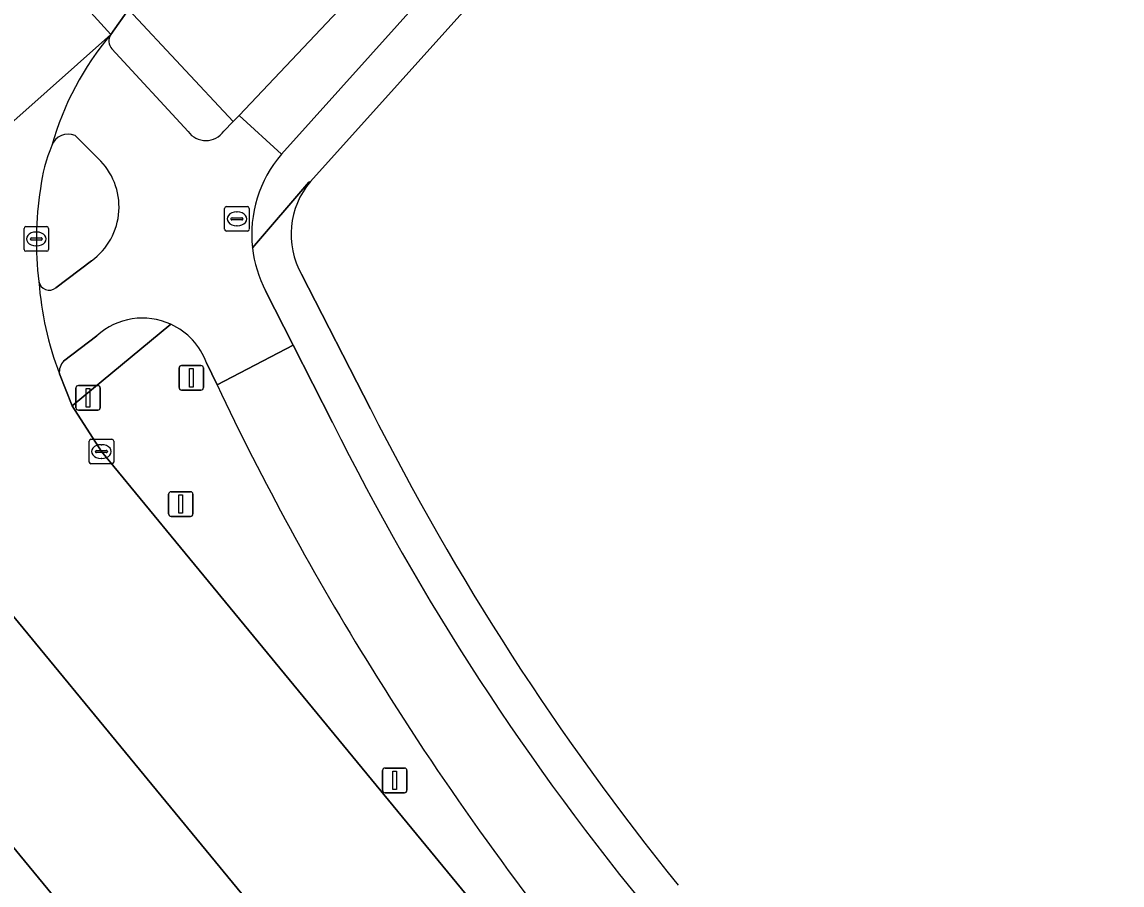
# Model space of a CAD drawing. Extents: x 156141 to 158132, y 385651 to 388333.
# Drawn here: x 157207.56 to 157252.28, y 386395.17 to 386430.26 of the extents above; entities that cross this region are included whole.
import ezdxf

# ---------------------------------------------------------------- set-up
doc = ezdxf.new("R2010")
doc.units = 0
for name, color, linetype in [('IMGEO_Berm_groen', 7, 'Continuous'), ('IMGEO_Brandkraan', 7, 'Continuous'), ('IMGEO_Erf', 7, 'Continuous'), ('IMGEO_Fietspad_gesloten', 7, 'Continuous'), ('IMGEO_Fietspad_open', 7, 'Continuous'), ('IMGEO_Kolk', 7, 'Continuous'), ('IMGEO_Lichtmast', 7, 'Continuous'), ('IMGEO_Rijbaan_lokaal_gesloten', 7, 'Continuous'), ('IMGEO_Verkeersbordpaal', 7, 'Continuous'), ('IMGEO_Verkeerseiland_gesloten', 7, 'Continuous'), ('IMGEO_Voetpad_open', 7, 'Continuous')]:
    doc.layers.add(name, color=color, linetype=linetype)

msp = doc.modelspace()

# ---------------------------------------------------------------- linework, layer by layer
at = {"layer": 'IMGEO_Berm_groen'}
for points in [[(157211.89, 386430.761), (157216.136, 386426.204), (157216.385, 386426.46), (157221.6, 386431.989)], [(157213.61, 386417.964), (157209.596, 386414.647), (157210.786, 386412.789), (157212.168, 386411.116), (157320.799, 386279.156), (157324.262, 386275.047), (157332.608, 386264.801), (157349.183, 386247.253)], [(157215.486, 386415.497), (157215.055, 386416.399)], [(157205.755, 386407.826), (157203.781, 386410.196), (157199.193, 386406.39), (157201.153, 386404.033), (157327.942, 386250), (157336.115, 386240.102), (157337.285, 386238.671)], [(157342.288, 386241.546), (157341.401, 386242.711), (157335.682, 386250), (157205.755, 386407.826)]]:
    msp.add_lwpolyline(points, dxfattribs=at)
for centre, radius, start, end in [((157212.468, 386415.46), 2.752, 19.951, 65.483), ((157321.447, 386465.796), 117.294, 205.39339, 211.78768), ((157326.202, 386468.687), 122.858, 211.76564, 219.20017)]:
    msp.add_arc(centre, radius, start, end, dxfattribs=at)
at = {"layer": 'IMGEO_Brandkraan'}
for p, q in [((157215.795, 386421.825), (157215.795, 386422.677)), ((157215.87, 386422.751), (157216.722, 386422.751)), ((157216.796, 386422.677), (157216.796, 386421.825)), ((157216.054, 386422.245), (157216.054, 386422.257)), ((157216.492, 386422.208), (157216.094, 386422.208)), ((157216.097, 386422.294), (157216.495, 386422.294)), ((157216.283, 386422.531), (157216.308, 386422.531)), ((157216.538, 386422.257), (157216.538, 386422.245)), ((157216.722, 386421.751), (157215.87, 386421.751)), ((157216.306, 386421.971), (157216.281, 386421.971))]:
    msp.add_line(p, q, dxfattribs=at)
for points in [[(157215.795, 386421.825), (157215.795, 386422.677)], [(157215.87, 386422.751), (157216.722, 386422.751)], [(157216.796, 386422.677), (157216.796, 386421.825)], [(157216.722, 386421.751), (157215.87, 386421.751)]]:
    msp.add_lwpolyline(points, dxfattribs=at)
for centre, radius, start, end in [((157215.872, 386422.675), 0.0765, 91.552, 178.448), ((157215.872, 386422.675), 0.0765, 91.552, 178.448), ((157216.72, 386422.675), 0.0765, 1.552, 88.448), ((157216.72, 386422.675), 0.0765, 1.552, 88.448), ((157216.094, 386422.254), 0.0403, 85.8775, 175.7526), ((157216.091, 386422.244), 0.0366, 178.938, 274.7102), ((157216.495, 386422.251), 0.043, 264.8664, 352.4533), ((157216.499, 386422.256), 0.0386, 1.7309, 96.639), ((157215.872, 386421.827), 0.0765, 181.552, 268.448), ((157215.872, 386421.827), 0.0765, 181.552, 268.448), ((157216.72, 386421.827), 0.0765, 271.552, 358.448), ((157216.72, 386421.827), 0.0765, 271.552, 358.448)]:
    msp.add_arc(centre, radius, start, end, dxfattribs=at)
for centre, major_axis, ratio, start_param, end_param in [((157216.282, 386422.251), (-0.387, 0.002), 0.722429, 4.712389, 7.853982), ((157216.307, 386422.251), (-0.39, 0.002), 0.717154, 1.570796, 4.712389)]:
    msp.add_ellipse(centre, major_axis=major_axis, ratio=ratio, start_param=start_param, end_param=end_param, dxfattribs=at)
at = {"layer": 'IMGEO_Erf'}
for points in [[(157237.394, 386443.904), (157219.281, 386423.768)], [(157218.919, 386420.003), (157221.729, 386414.522)]]:
    msp.add_lwpolyline(points, dxfattribs=at)
for centre, radius, start, end in [((157221.836, 386421.622), 3.337, 139.9806, 209.0353), ((157318.354, 386463.203), 108.195, 206.73974, 218.96439)]:
    msp.add_arc(centre, radius, start, end, dxfattribs=at)
at = {"layer": 'IMGEO_Fietspad_gesloten'}
for points in [[(157319.149, 386525.681), (157318.786, 386525.342), (157312.866, 386519.814), (157306.779, 386514.131), (157291.645, 386500), (157251.933, 386462.92), (157239.857, 386451.669), (157234.331, 386446.076), (157226.974, 386437.945), (157221.6, 386431.989), (157216.385, 386426.46), (157218.105, 386424.875), (157235.961, 386444.744)], [(157220.181, 386413.97), (157218.58, 386417.119), (157215.486, 386415.497)]]:
    msp.add_lwpolyline(points, dxfattribs=at)
for centre, radius, start, end in [((157321.447, 386465.796), 117.294, 205.39339, 211.78768), ((157313.302, 386460.238), 103.982, 206.42098, 219.68336), ((157326.202, 386468.687), 122.858, 211.76564, 219.20017)]:
    msp.add_arc(centre, radius, start, end, dxfattribs=at)
at = {"layer": 'IMGEO_Fietspad_open'}
for points in [[(157214.308, 386425.8), (157211.215, 386429.159)], [(157218.105, 386424.875), (157216.385, 386426.46), (157216.136, 386426.204), (157215.757, 386425.815)], [(157209.714, 386425.645), (157210.652, 386424.707)], [(157210.382, 386420.548), (157208.929, 386419.445)], [(157215.055, 386416.399), (157215.486, 386415.497), (157218.58, 386417.119), (157217.456, 386419.328)], [(157209.246, 386416.467), (157210.601, 386417.498)]]:
    msp.add_lwpolyline(points, dxfattribs=at)
for centre, radius, start, end in [((157220.495, 386421.904), 12.191, 139.9456, 164.1468), ((157211.579, 386429.488), 0.491, 147.9256, 222.148), ((157209.447, 386424.965), 0.731, 68.5419, 158.38), ((157215.027, 386426.326), 0.891, 216.1738, 325.0124), ((157221.881, 386421.622), 4.984, 139.2601, 186.3631), ((157208.803, 386422.739), 2.7, 305.7751, 46.7961), ((157221.898, 386421.625), 5.001, 186.3754, 207.3487), ((157208.663, 386419.781), 0.429, 191.0376, 308.3814), ((157221.803, 386420.754), 13.602, 184.4483, 200.6869), ((157212.457, 386415.459), 2.757, 65.286, 132.3208), ((157212.468, 386415.46), 2.752, 19.951, 65.483), ((157209.711, 386416.03), 0.638, 136.7625, 187.2992)]:
    msp.add_arc(centre, radius, start, end, dxfattribs=at)
at = {"layer": 'IMGEO_Kolk'}
for p, q in [((157207.639, 386421.008), (157207.639, 386421.86)), ((157207.714, 386421.934), (157208.566, 386421.934)), ((157208.127, 386421.714), (157208.152, 386421.714)), ((157208.64, 386421.86), (157208.64, 386421.008)), ((157207.898, 386421.428), (157207.898, 386421.44)), ((157208.336, 386421.391), (157207.938, 386421.391)), ((157207.941, 386421.477), (157208.339, 386421.477)), ((157208.382, 386421.44), (157208.382, 386421.428)), ((157208.566, 386420.934), (157207.714, 386420.934)), ((157208.15, 386421.154), (157208.125, 386421.154)), ((157210.285, 386412.363), (157210.285, 386413.215)), ((157210.36, 386413.289), (157211.212, 386413.289)), ((157211.286, 386413.215), (157211.286, 386412.363)), ((157210.544, 386412.783), (157210.544, 386412.795)), ((157210.982, 386412.746), (157210.584, 386412.746)), ((157210.587, 386412.832), (157210.985, 386412.832)), ((157210.773, 386413.069), (157210.798, 386413.069)), ((157211.028, 386412.795), (157211.028, 386412.783)), ((157211.212, 386412.289), (157210.36, 386412.289)), ((157210.796, 386412.509), (157210.771, 386412.509))]:
    msp.add_line(p, q, dxfattribs=at)
for points in [[(157207.639, 386421.008), (157207.639, 386421.86)], [(157207.714, 386421.934), (157208.566, 386421.934)], [(157208.64, 386421.86), (157208.64, 386421.008)], [(157208.566, 386420.934), (157207.714, 386420.934)], [(157210.285, 386412.363), (157210.285, 386413.215)], [(157210.36, 386413.289), (157211.212, 386413.289)], [(157211.286, 386413.215), (157211.286, 386412.363)], [(157211.212, 386412.289), (157210.36, 386412.289)]]:
    msp.add_lwpolyline(points, dxfattribs=at)
for centre, radius, start, end in [((157207.716, 386421.858), 0.0765, 91.552, 178.448), ((157207.716, 386421.858), 0.0765, 91.552, 178.448), ((157208.564, 386421.858), 0.0765, 1.552, 88.448), ((157208.564, 386421.858), 0.0765, 1.552, 88.448), ((157207.938, 386421.437), 0.0403, 85.8775, 175.7526), ((157207.935, 386421.427), 0.0366, 178.938, 274.7102), ((157208.339, 386421.434), 0.043, 264.8664, 352.4533), ((157208.343, 386421.439), 0.0386, 1.7309, 96.639), ((157207.716, 386421.01), 0.0765, 181.552, 268.448), ((157207.716, 386421.01), 0.0765, 181.552, 268.448), ((157208.564, 386421.01), 0.0765, 271.552, 358.448), ((157208.564, 386421.01), 0.0765, 271.552, 358.448), ((157210.362, 386413.213), 0.0765, 91.552, 178.448), ((157210.362, 386413.213), 0.0765, 91.552, 178.448), ((157211.21, 386413.213), 0.0765, 1.552, 88.448), ((157211.21, 386413.213), 0.0765, 1.552, 88.448), ((157210.584, 386412.792), 0.0403, 85.8775, 175.7526), ((157210.581, 386412.782), 0.0366, 178.938, 274.7102), ((157210.985, 386412.789), 0.043, 264.8664, 352.4533), ((157210.989, 386412.794), 0.0386, 1.7309, 96.639), ((157210.362, 386412.365), 0.0765, 181.552, 268.448), ((157210.362, 386412.365), 0.0765, 181.552, 268.448), ((157211.21, 386412.365), 0.0765, 271.552, 358.448), ((157211.21, 386412.365), 0.0765, 271.552, 358.448)]:
    msp.add_arc(centre, radius, start, end, dxfattribs=at)
for centre, major_axis, ratio, start_param, end_param in [((157208.126, 386421.434), (-0.387, 0.002), 0.722429, 4.712389, 7.853982), ((157208.151, 386421.434), (-0.39, 0.002), 0.717154, 1.570796, 4.712389), ((157210.772, 386412.789), (-0.387, 0.002), 0.722429, 4.712389, 7.853982), ((157210.797, 386412.789), (-0.39, 0.002), 0.717154, 1.570796, 4.712389)]:
    msp.add_ellipse(centre, major_axis=major_axis, ratio=ratio, start_param=start_param, end_param=end_param, dxfattribs=at)
at = {"layer": 'IMGEO_Lichtmast'}
for p, q in [((157222.216, 386399.018), (157222.216, 386399.818)), ((157222.216, 386399.818), (157222.216, 386399.018)), ((157222.316, 386399.918), (157223.106, 386399.918)), ((157223.106, 386399.918), (157222.316, 386399.918)), ((157223.206, 386399.818), (157223.206, 386399.018)), ((157223.206, 386399.018), (157223.206, 386399.818)), ((157223.106, 386398.918), (157222.316, 386398.918)), ((157222.316, 386398.918), (157223.106, 386398.918))]:
    msp.add_line(p, q, dxfattribs=at)
msp.add_lwpolyline([(157222.636, 386399.793), (157222.786, 386399.793), (157222.786, 386399.043), (157222.636, 386399.043), (157222.636, 386399.793)], dxfattribs=at)
for centre, start, end in [((157222.316, 386399.818), 90, 180), ((157222.316, 386399.818), 90, 180), ((157223.106, 386399.818), 0, 90), ((157223.106, 386399.818), 360, 90), ((157222.316, 386399.018), 180, 270), ((157222.316, 386399.018), 180, 270), ((157223.106, 386399.018), 270, 0), ((157223.106, 386399.018), 270, 0)]:
    msp.add_arc(centre, 0.1, start, end, dxfattribs=at)
at = {"layer": 'IMGEO_Rijbaan_lokaal_gesloten'}
for points in [[(157221.285, 386445.357), (157210.644, 386436.639), (157208.222, 386434.667), (157207.355, 386433.947), (157211.163, 386429.749), (157211.89, 386430.761)], [(157211.163, 386429.749), (157207.355, 386433.947), (157203.837, 386431.054), (157202.415, 386429.885)], [(157180.048, 386411.402), (157176.43, 386408.415), (157176.215, 386408.236), (157181.072, 386402.975), (157195.384, 386415.709), (157211.163, 386429.749)], [(157211.163, 386429.749), (157195.384, 386415.709), (157196.727, 386414.083)], [(157200.977, 386413.621), (157203.099, 386411.016), (157203.781, 386410.196), (157205.755, 386407.826), (157335.682, 386250), (157341.401, 386242.711), (157342.288, 386241.546), (157344.37, 386238.82), (157346.391, 386236.066), (157355.377, 386240.641), (157355.147, 386240.882), (157352.86, 386243.28), (157351.407, 386244.818), (157349.349, 386247.071), (157349.183, 386247.253), (157332.608, 386264.801), (157324.262, 386275.047), (157320.799, 386279.156), (157212.168, 386411.116), (157210.786, 386412.789), (157209.596, 386414.647), (157209.078, 386415.949)], [(157327.507, 386224.107), (157341.674, 386233.351), (157339.581, 386235.895), (157339.51, 386235.998), (157337.285, 386238.671), (157336.115, 386240.102), (157327.942, 386250), (157201.153, 386404.033)]]:
    msp.add_lwpolyline(points, dxfattribs=at)
for centre, radius, start, end in [((157220.495, 386421.904), 12.191, 139.9456, 164.1468), ((157214.6, 386422.758), 6.336, 157.0009, 173.5056), ((157221.813, 386421.365), 13.673, 171.1212, 186.9974), ((157221.803, 386420.754), 13.602, 184.4483, 200.6869)]:
    msp.add_arc(centre, radius, start, end, dxfattribs=at)
at = {"layer": 'IMGEO_Verkeersbordpaal'}
for p, q in [((157214.043, 386416.288), (157214.833, 386416.288)), ((157214.833, 386416.288), (157214.043, 386416.288)), ((157213.943, 386415.388), (157213.943, 386416.188)), ((157213.943, 386416.188), (157213.943, 386415.388)), ((157214.933, 386416.188), (157214.933, 386415.388)), ((157214.933, 386415.388), (157214.933, 386416.188)), ((157209.848, 386415.474), (157210.638, 386415.474)), ((157210.638, 386415.474), (157209.848, 386415.474)), ((157209.748, 386414.574), (157209.748, 386415.374)), ((157209.748, 386415.374), (157209.748, 386414.574)), ((157210.738, 386415.374), (157210.738, 386414.574)), ((157210.738, 386414.574), (157210.738, 386415.374)), ((157214.833, 386415.288), (157214.043, 386415.288)), ((157214.043, 386415.288), (157214.833, 386415.288)), ((157210.638, 386414.474), (157209.848, 386414.474)), ((157209.848, 386414.474), (157210.638, 386414.474)), ((157213.519, 386410.253), (157213.519, 386411.053)), ((157213.519, 386411.053), (157213.519, 386410.253)), ((157213.619, 386411.153), (157214.409, 386411.153)), ((157214.409, 386411.153), (157213.619, 386411.153)), ((157214.509, 386411.053), (157214.509, 386410.253)), ((157214.509, 386410.253), (157214.509, 386411.053)), ((157214.409, 386410.153), (157213.619, 386410.153)), ((157213.619, 386410.153), (157214.409, 386410.153))]:
    msp.add_line(p, q, dxfattribs=at)
for points in [[(157214.363, 386416.163), (157214.513, 386416.163), (157214.513, 386415.413), (157214.363, 386415.413), (157214.363, 386416.163)], [(157210.168, 386415.349), (157210.318, 386415.349), (157210.318, 386414.599), (157210.168, 386414.599), (157210.168, 386415.349)], [(157213.939, 386411.028), (157214.089, 386411.028), (157214.089, 386410.278), (157213.939, 386410.278), (157213.939, 386411.028)]]:
    msp.add_lwpolyline(points, dxfattribs=at)
for centre, start, end in [((157214.043, 386416.188), 90, 180), ((157214.043, 386416.188), 90, 180), ((157214.833, 386416.188), 0, 90), ((157214.833, 386416.188), 360, 90), ((157209.848, 386415.374), 90, 180), ((157209.848, 386415.374), 90, 180), ((157210.638, 386415.374), 0, 90), ((157210.638, 386415.374), 360, 90), ((157214.043, 386415.388), 180, 270), ((157214.043, 386415.388), 180, 270), ((157214.833, 386415.388), 270, 0), ((157214.833, 386415.388), 270, 0), ((157209.848, 386414.574), 180, 270), ((157209.848, 386414.574), 180, 270), ((157210.638, 386414.574), 270, 0), ((157210.638, 386414.574), 270, 0), ((157213.619, 386411.053), 90, 180), ((157213.619, 386411.053), 90, 180), ((157214.409, 386411.053), 0, 90), ((157214.409, 386411.053), 360, 90), ((157213.619, 386410.253), 180, 270), ((157213.619, 386410.253), 180, 270), ((157214.409, 386410.253), 270, 0), ((157214.409, 386410.253), 270, 0)]:
    msp.add_arc(centre, 0.1, start, end, dxfattribs=at)
at = {"layer": 'IMGEO_Verkeerseiland_gesloten'}
for points in [[(157210.652, 386424.707), (157209.714, 386425.645)], [(157208.929, 386419.445), (157210.382, 386420.548)]]:
    msp.add_lwpolyline(points, dxfattribs=at)
for centre, radius, start, end in [((157209.447, 386424.965), 0.731, 68.5419, 158.38), ((157214.6, 386422.758), 6.336, 157.0009, 173.5056), ((157208.803, 386422.739), 2.7, 305.7751, 46.7961), ((157221.813, 386421.365), 13.673, 171.1212, 186.9974), ((157208.663, 386419.781), 0.429, 191.0376, 308.3814)]:
    msp.add_arc(centre, radius, start, end, dxfattribs=at)
at = {"layer": 'IMGEO_Voetpad_open'}
for points in [[(157235.961, 386444.744), (157218.105, 386424.875)], [(157216.928, 386421.07), (157219.224, 386423.742), (157219.281, 386423.768), (157237.394, 386443.904)], [(157215.757, 386425.815), (157216.136, 386426.204), (157211.89, 386430.761), (157211.163, 386429.749)], [(157211.215, 386429.159), (157214.308, 386425.8)], [(157219.281, 386423.768), (157219.224, 386423.742), (157216.928, 386421.07)], [(157221.729, 386414.522), (157218.919, 386420.003)], [(157217.456, 386419.328), (157218.58, 386417.119), (157220.181, 386413.97)], [(157209.078, 386415.949), (157209.596, 386414.647), (157213.61, 386417.964)], [(157210.601, 386417.498), (157209.246, 386416.467)]]:
    msp.add_lwpolyline(points, dxfattribs=at)
for centre, radius, start, end in [((157211.579, 386429.488), 0.491, 147.9256, 222.148), ((157215.027, 386426.326), 0.891, 216.1738, 325.0124), ((157221.881, 386421.622), 4.984, 139.2601, 186.3631), ((157221.836, 386421.622), 3.337, 139.9806, 209.0353), ((157221.898, 386421.625), 5.001, 186.3754, 207.3487), ((157212.457, 386415.459), 2.757, 65.286, 132.3208), ((157209.711, 386416.03), 0.638, 136.7625, 187.2992), ((157318.354, 386463.203), 108.195, 206.73974, 218.96439), ((157313.302, 386460.238), 103.982, 206.42098, 219.68336)]:
    msp.add_arc(centre, radius, start, end, dxfattribs=at)

doc.saveas('drawing.dxf')
